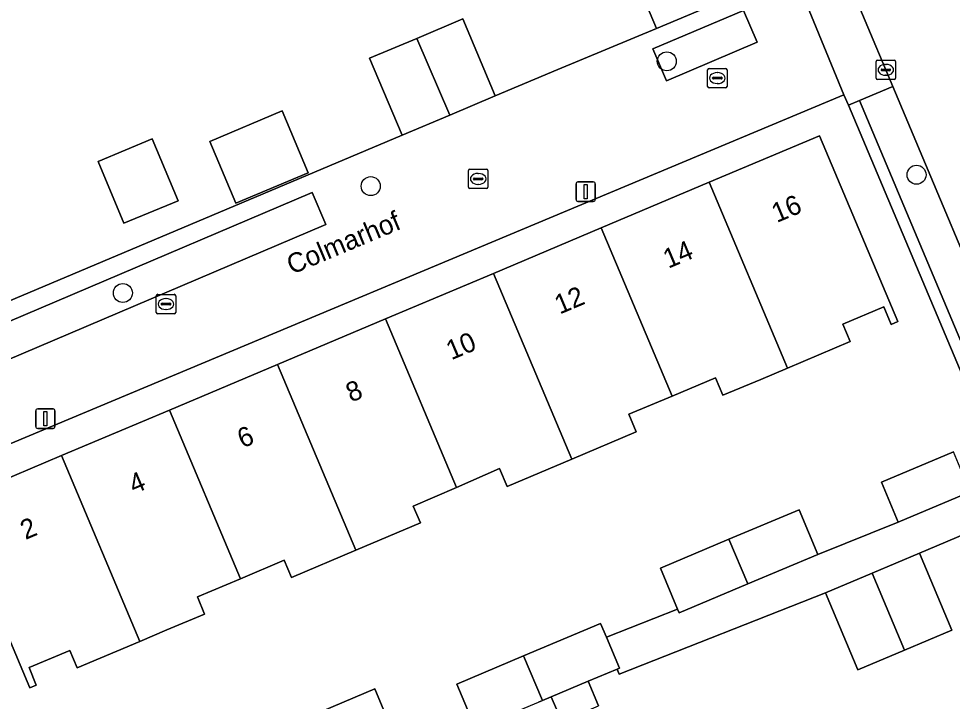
# Model space of a CAD drawing. Extents: x 157767 to 159172, y 387839 to 389425.
# Drawn here: x 158893.48 to 158941.49, y 388152.24 to 388187.33 of the extents above; entities that cross this region are included whole.
import ezdxf

# ---------------------------------------------------------------- set-up
doc = ezdxf.new("R2010")
doc.units = 0
for name, color, linetype in [('IMGEO_Boom', 7, 'Continuous'), ('IMGEO_Erf', 7, 'Continuous'), ('IMGEO_Kolk', 7, 'Continuous'), ('IMGEO_Lichtmast', 7, 'Continuous'), ('IMGEO_Openbare_ruimte_label', 7, 'Continuous'), ('IMGEO_Pand', 7, 'Continuous'), ('IMGEO_Pand_nummerreeks', 7, 'Continuous'), ('IMGEO_Parkeervlak_open', 7, 'Continuous'), ('IMGEO_Rijbaan_lokaal_open', 7, 'Continuous'), ('IMGEO_Voetpad_open', 7, 'Continuous')]:
    doc.layers.add(name, color=color, linetype=linetype)

msp = doc.modelspace()

# ---------------------------------------------------------------- linework, layer by layer
at = {"layer": 'IMGEO_Boom'}
for centre in [(158926.805, 388185.139), (158939.647, 388179.308), (158911.579, 388178.724), (158898.833, 388173.23)]:
    msp.add_circle(centre, 0.489, dxfattribs=at)
at = {"layer": 'IMGEO_Erf'}
for points in [[(158925.02, 388189.81), (158923.137, 388194.275), (158928.69, 388196.617), (158929.416, 388194.895), (158930.023, 388195.151), (158931.193, 388192.376), (158932.437, 388189.427), (158933.336, 388189.68), (158930.878, 388195.512), (158924.499, 388210.646), (158920.544, 388220.031), (158862.104, 388195.493), (158862.893, 388193.639), (158866.747, 388184.586), (158878.046, 388166.529), (158883.494, 388168.825), (158913.189, 388181.338), (158911.519, 388185.296), (158913.943, 388186.318), (158916.311, 388187.317), (158917.981, 388183.359), (158921.197, 388184.715), (158926.277, 388186.829)], [(158903.309, 388181.021), (158907.024, 388182.589), (158908.366, 388179.409), (158904.65, 388177.841)], [(158918.592, 388163.289), (158918.208, 388164.203), (158915.985, 388163.239), (158913.766, 388162.277), (158914.132, 388161.408), (158910.809, 388160.006), (158907.498, 388158.609), (158907.128, 388159.488), (158904.885, 388158.545), (158902.666, 388157.612), (158903.038, 388156.728), (158901.092, 388155.908), (158899.706, 388155.323), (158896.485, 388153.964), (158896.11, 388154.856), (158894.008, 388153.972), (158894.384, 388153.078), (158894.043, 388152.934), (158890.015, 388162.484), (158895.679, 388164.873), (158901.229, 388167.214), (158906.781, 388169.556), (158912.333, 388171.898), (158917.885, 388174.239), (158923.436, 388176.581), (158928.988, 388178.922), (158934.651, 388181.311), (158938.679, 388171.762), (158938.339, 388171.618), (158937.963, 388172.513), (158935.861, 388171.629), (158936.238, 388170.733), (158933.015, 388169.374), (158931.631, 388168.791), (158929.686, 388167.97), (158929.306, 388168.871), (158927.082, 388167.935), (158924.845, 388166.994), (158925.226, 388166.088), (158921.913, 388164.69)], [(158901.669, 388177.971), (158898.892, 388176.812), (158897.564, 388179.993), (158900.341, 388181.153)]]:
    msp.add_lwpolyline(points, close=True, dxfattribs=at)
for points in [[(158944.206, 388163.777), (158936.14, 388182.877), (158935.912, 388183.417), (158887.168, 388163.025)], [(158916.962, 388150.849), (158916.003, 388153.124), (158919.442, 388154.575), (158923.4, 388156.244), (158923.698, 388155.538), (158927.359, 388156.982), (158926.473, 388159.082), (158930.002, 388160.57), (158933.606, 388162.09), (158934.574, 388159.796), (158938.701, 388161.454), (158937.838, 388163.499), (158941.544, 388165.062)], [(158944.945, 388162.027), (158939.792, 388159.853), (158941.459, 388155.901), (158939.023, 388154.874), (158936.627, 388153.863), (158934.96, 388157.814), (158924.354, 388153.631), (158924.248, 388153.901), (158922.761, 388153.274), (158923.297, 388152.001)], [(158907.957, 388151.261), (158911.785, 388152.875), (158912.718, 388150.661)], [(158921.402, 388151.202), (158920.866, 388152.475), (158920.408, 388152.282), (158920.213, 388152.199)]]:
    msp.add_lwpolyline(points, dxfattribs=at)
at = {"layer": 'IMGEO_Kolk'}
for p, q in [((158937.565, 388184.275), (158937.565, 388185.127)), ((158937.64, 388185.201), (158938.492, 388185.201)), ((158938.566, 388185.127), (158938.566, 388184.275)), ((158928.903, 388183.852), (158928.903, 388184.704)), ((158928.978, 388184.778), (158929.83, 388184.778)), ((158929.391, 388184.558), (158929.416, 388184.558)), ((158929.904, 388184.704), (158929.904, 388183.852)), ((158937.824, 388184.695), (158937.824, 388184.707)), ((158938.262, 388184.658), (158937.864, 388184.658)), ((158937.867, 388184.744), (158938.265, 388184.744)), ((158938.053, 388184.981), (158938.078, 388184.981)), ((158938.308, 388184.707), (158938.308, 388184.695)), ((158929.162, 388184.272), (158929.162, 388184.284)), ((158929.6, 388184.235), (158929.202, 388184.235)), ((158929.205, 388184.321), (158929.603, 388184.321)), ((158929.646, 388184.284), (158929.646, 388184.272)), ((158938.492, 388184.201), (158937.64, 388184.201)), ((158938.076, 388184.421), (158938.051, 388184.421)), ((158929.83, 388183.778), (158928.978, 388183.778)), ((158929.414, 388183.998), (158929.389, 388183.998)), ((158916.605, 388178.668), (158916.605, 388179.52)), ((158916.68, 388179.594), (158917.532, 388179.594)), ((158917.093, 388179.374), (158917.118, 388179.374)), ((158917.606, 388179.52), (158917.606, 388178.668)), ((158916.864, 388179.088), (158916.864, 388179.1)), ((158917.302, 388179.051), (158916.904, 388179.051)), ((158916.907, 388179.137), (158917.305, 388179.137)), ((158917.116, 388178.814), (158917.091, 388178.814)), ((158917.348, 388179.1), (158917.348, 388179.088)), ((158917.532, 388178.594), (158916.68, 388178.594)), ((158900.55, 388172.235), (158900.55, 388173.087)), ((158900.625, 388173.161), (158901.477, 388173.161)), ((158901.551, 388173.087), (158901.551, 388172.235)), ((158900.809, 388172.655), (158900.809, 388172.667)), ((158901.247, 388172.618), (158900.849, 388172.618)), ((158900.852, 388172.704), (158901.25, 388172.704)), ((158901.038, 388172.941), (158901.063, 388172.941)), ((158901.293, 388172.667), (158901.293, 388172.655)), ((158901.477, 388172.161), (158900.625, 388172.161)), ((158901.061, 388172.381), (158901.036, 388172.381))]:
    msp.add_line(p, q, dxfattribs=at)
for points in [[(158937.565, 388184.275), (158937.565, 388185.127)], [(158937.64, 388185.201), (158938.492, 388185.201)], [(158938.566, 388185.127), (158938.566, 388184.275)], [(158928.903, 388183.852), (158928.903, 388184.704)], [(158928.978, 388184.778), (158929.83, 388184.778)], [(158929.904, 388184.704), (158929.904, 388183.852)], [(158938.492, 388184.201), (158937.64, 388184.201)], [(158929.83, 388183.778), (158928.978, 388183.778)], [(158916.605, 388178.668), (158916.605, 388179.52)], [(158916.68, 388179.594), (158917.532, 388179.594)], [(158917.606, 388179.52), (158917.606, 388178.668)], [(158917.532, 388178.594), (158916.68, 388178.594)], [(158900.55, 388172.235), (158900.55, 388173.087)], [(158900.625, 388173.161), (158901.477, 388173.161)], [(158901.551, 388173.087), (158901.551, 388172.235)], [(158901.477, 388172.161), (158900.625, 388172.161)]]:
    msp.add_lwpolyline(points, dxfattribs=at)
for centre, radius, start, end in [((158937.642, 388185.125), 0.0765, 91.552, 178.448), ((158937.642, 388185.125), 0.0765, 91.552, 178.448), ((158938.49, 388185.125), 0.0765, 1.552, 88.448), ((158938.49, 388185.125), 0.0765, 1.552, 88.448), ((158928.98, 388184.702), 0.0765, 91.552, 178.448), ((158928.98, 388184.702), 0.0765, 91.552, 178.448), ((158929.828, 388184.702), 0.0765, 1.552, 88.448), ((158929.828, 388184.702), 0.0765, 1.552, 88.448), ((158937.864, 388184.704), 0.0403, 85.8775, 175.7526), ((158937.861, 388184.694), 0.0366, 178.938, 274.7102), ((158938.265, 388184.701), 0.043, 264.8664, 352.4533), ((158938.269, 388184.706), 0.0386, 1.7309, 96.639), ((158929.202, 388184.281), 0.0403, 85.8775, 175.7526), ((158929.199, 388184.271), 0.0366, 178.938, 274.7102), ((158929.603, 388184.278), 0.043, 264.8664, 352.4533), ((158929.607, 388184.283), 0.0386, 1.7309, 96.639), ((158937.642, 388184.277), 0.0765, 181.552, 268.448), ((158937.642, 388184.277), 0.0765, 181.552, 268.448), ((158938.49, 388184.277), 0.0765, 271.552, 358.448), ((158938.49, 388184.277), 0.0765, 271.552, 358.448), ((158928.98, 388183.854), 0.0765, 181.552, 268.448), ((158928.98, 388183.854), 0.0765, 181.552, 268.448), ((158929.828, 388183.854), 0.0765, 271.552, 358.448), ((158929.828, 388183.854), 0.0765, 271.552, 358.448), ((158916.682, 388179.518), 0.0765, 91.552, 178.448), ((158916.682, 388179.518), 0.0765, 91.552, 178.448), ((158917.53, 388179.518), 0.0765, 1.552, 88.448), ((158917.53, 388179.518), 0.0765, 1.552, 88.448), ((158916.904, 388179.097), 0.0403, 85.8775, 175.7526), ((158916.901, 388179.087), 0.0366, 178.938, 274.7102), ((158917.305, 388179.094), 0.043, 264.8664, 352.4533), ((158917.309, 388179.099), 0.0386, 1.7309, 96.639), ((158916.682, 388178.67), 0.0765, 181.552, 268.448), ((158916.682, 388178.67), 0.0765, 181.552, 268.448), ((158917.53, 388178.67), 0.0765, 271.552, 358.448), ((158917.53, 388178.67), 0.0765, 271.552, 358.448), ((158900.627, 388173.085), 0.0765, 91.552, 178.448), ((158900.627, 388173.085), 0.0765, 91.552, 178.448), ((158901.475, 388173.085), 0.0765, 1.552, 88.448), ((158901.475, 388173.085), 0.0765, 1.552, 88.448), ((158900.849, 388172.664), 0.0403, 85.8775, 175.7526), ((158900.846, 388172.654), 0.0366, 178.938, 274.7102), ((158901.25, 388172.661), 0.043, 264.8664, 352.4533), ((158901.254, 388172.666), 0.0386, 1.7309, 96.639), ((158900.627, 388172.237), 0.0765, 181.552, 268.448), ((158900.627, 388172.237), 0.0765, 181.552, 268.448), ((158901.475, 388172.237), 0.0765, 271.552, 358.448), ((158901.475, 388172.237), 0.0765, 271.552, 358.448)]:
    msp.add_arc(centre, radius, start, end, dxfattribs=at)
for centre, major_axis, ratio, start_param, end_param in [((158929.39, 388184.278), (-0.387, 0.002), 0.722429, 4.712389, 7.853982), ((158929.415, 388184.278), (-0.39, 0.002), 0.717154, 1.570796, 4.712389), ((158938.052, 388184.701), (-0.387, 0.002), 0.722429, 4.712389, 7.853982), ((158938.077, 388184.701), (-0.39, 0.002), 0.717154, 1.570796, 4.712389), ((158917.092, 388179.094), (-0.387, 0.002), 0.722429, 4.712389, 7.853982), ((158917.117, 388179.094), (-0.39, 0.002), 0.717154, 1.570796, 4.712389), ((158901.037, 388172.661), (-0.387, 0.002), 0.722429, 4.712389, 7.853982), ((158901.062, 388172.661), (-0.39, 0.002), 0.717154, 1.570796, 4.712389)]:
    msp.add_ellipse(centre, major_axis=major_axis, ratio=ratio, start_param=start_param, end_param=end_param, dxfattribs=at)
at = {"layer": 'IMGEO_Lichtmast'}
for p, q in [((158922.136, 388178.038), (158922.136, 388178.838)), ((158922.136, 388178.838), (158922.136, 388178.038)), ((158922.236, 388178.938), (158923.026, 388178.938)), ((158923.026, 388178.938), (158922.236, 388178.938)), ((158923.126, 388178.838), (158923.126, 388178.038)), ((158923.126, 388178.038), (158923.126, 388178.838)), ((158923.026, 388177.938), (158922.236, 388177.938)), ((158922.236, 388177.938), (158923.026, 388177.938)), ((158894.453, 388167.272), (158895.243, 388167.272)), ((158895.243, 388167.272), (158894.453, 388167.272)), ((158894.353, 388166.372), (158894.353, 388167.172)), ((158894.353, 388167.172), (158894.353, 388166.372)), ((158895.343, 388167.172), (158895.343, 388166.372)), ((158895.343, 388166.372), (158895.343, 388167.172)), ((158895.243, 388166.272), (158894.453, 388166.272)), ((158894.453, 388166.272), (158895.243, 388166.272))]:
    msp.add_line(p, q, dxfattribs=at)
for points in [[(158922.556, 388178.813), (158922.706, 388178.813), (158922.706, 388178.063), (158922.556, 388178.063), (158922.556, 388178.813)], [(158894.773, 388167.147), (158894.923, 388167.147), (158894.923, 388166.397), (158894.773, 388166.397), (158894.773, 388167.147)]]:
    msp.add_lwpolyline(points, dxfattribs=at)
for centre, start, end in [((158922.236, 388178.838), 90, 180), ((158922.236, 388178.838), 90, 180), ((158923.026, 388178.838), 0, 90), ((158923.026, 388178.838), 360, 90), ((158922.236, 388178.038), 180, 270), ((158922.236, 388178.038), 180, 270), ((158923.026, 388178.038), 270, 0), ((158923.026, 388178.038), 270, 0), ((158894.453, 388167.172), 90, 180), ((158894.453, 388167.172), 90, 180), ((158895.243, 388167.172), 0, 90), ((158895.243, 388167.172), 360, 90), ((158894.453, 388166.372), 180, 270), ((158894.453, 388166.372), 180, 270), ((158895.243, 388166.372), 270, 0), ((158895.243, 388166.372), 270, 0)]:
    msp.add_arc(centre, 0.1, start, end, dxfattribs=at)
at = {"layer": 'IMGEO_Pand'}
for points in [[(158931.193, 388192.376), (158925.02, 388189.81), (158926.277, 388186.829), (158932.437, 388189.427)], [(158913.943, 388186.318), (158915.647, 388182.375), (158917.981, 388183.359), (158916.311, 388187.317)], [(158913.943, 388186.318), (158911.519, 388185.296), (158913.189, 388181.338), (158915.647, 388182.375)], [(158903.309, 388181.021), (158904.65, 388177.841), (158908.366, 388179.409), (158907.024, 388182.589)], [(158928.988, 388178.922), (158933.015, 388169.374), (158936.238, 388170.733), (158935.861, 388171.629), (158937.963, 388172.513), (158938.339, 388171.618), (158938.679, 388171.762), (158934.651, 388181.311)], [(158897.564, 388179.993), (158898.892, 388176.812), (158901.669, 388177.971), (158900.341, 388181.153)], [(158927.082, 388167.935), (158929.306, 388168.871), (158929.686, 388167.97), (158931.631, 388168.791), (158933.015, 388169.374), (158928.988, 388178.922), (158923.436, 388176.581)], [(158927.082, 388167.935), (158923.436, 388176.581), (158917.885, 388174.239), (158921.913, 388164.69), (158925.226, 388166.088), (158924.845, 388166.994)], [(158912.333, 388171.898), (158915.985, 388163.239), (158918.208, 388164.203), (158918.592, 388163.289), (158921.913, 388164.69), (158917.885, 388174.239)], [(158912.333, 388171.898), (158906.781, 388169.556), (158910.809, 388160.006), (158914.132, 388161.408), (158913.766, 388162.277), (158915.985, 388163.239)], [(158901.229, 388167.214), (158904.885, 388158.545), (158907.128, 388159.488), (158907.498, 388158.609), (158910.809, 388160.006), (158906.781, 388169.556)], [(158901.229, 388167.214), (158895.679, 388164.873), (158899.706, 388155.323), (158901.092, 388155.908), (158903.038, 388156.728), (158902.666, 388157.612), (158904.885, 388158.545)], [(158899.706, 388155.323), (158895.679, 388164.873), (158890.015, 388162.484), (158894.043, 388152.934), (158894.384, 388153.078), (158894.008, 388153.972), (158896.11, 388154.856), (158896.485, 388153.964)], [(158938.701, 388161.454), (158942.406, 388163.017), (158941.544, 388165.062), (158937.838, 388163.499)], [(158930.002, 388160.57), (158930.97, 388158.276), (158934.574, 388159.796), (158933.606, 388162.09)], [(158930.002, 388160.57), (158926.473, 388159.082), (158927.359, 388156.982), (158927.441, 388156.788), (158930.97, 388158.276)], [(158937.357, 388158.826), (158939.023, 388154.874), (158941.459, 388155.901), (158939.792, 388159.853)], [(158937.357, 388158.826), (158934.96, 388157.814), (158936.627, 388153.863), (158939.023, 388154.874)], [(158923.698, 388155.538), (158923.4, 388156.244), (158919.442, 388154.575), (158920.408, 388152.282), (158920.866, 388152.475), (158922.761, 388153.274), (158924.248, 388153.901), (158924.367, 388153.951)], [(158919.442, 388154.575), (158916.003, 388153.124), (158916.962, 388150.849), (158920.213, 388152.199), (158920.408, 388152.282)], [(158907.957, 388151.261), (158908.891, 388149.047), (158912.718, 388150.661), (158911.785, 388152.875)], [(158922.761, 388153.274), (158920.866, 388152.475), (158921.402, 388151.202), (158923.297, 388152.001)]]:
    msp.add_lwpolyline(points, close=True, dxfattribs=at)
at = {"layer": 'IMGEO_Parkeervlak_open'}
for points in [[(158926.788, 388184.139), (158931.443, 388186.121), (158930.747, 388187.759), (158926.091, 388185.778)], [(158945.86, 388166.188), (158944.504, 388169.384), (158938.422, 388183.849), (158936.708, 388183.121), (158944.146, 388165.46)], [(158884.607, 388166.263), (158909.272, 388176.746), (158908.57, 388178.403), (158883.896, 388167.906), (158884.461, 388166.613)]]:
    msp.add_lwpolyline(points, close=True, dxfattribs=at)
at = {"layer": 'IMGEO_Rijbaan_lokaal_open'}
for points in [[(158962.362, 388140.54), (158957.53, 388151.375), (158955.538, 388156.061), (158946.155, 388178.139), (158944.877, 388181.147), (158935.987, 388202.537), (158927.632, 388222.6), (158925.58, 388227.526), (158919.009, 388230.287), (158922.802, 388220.954), (158932.194, 388198.662), (158938.422, 388183.849), (158944.504, 388169.384), (158945.86, 388166.188), (158947.397, 388162.567), (158950.876, 388154.368), (158956.265, 388141.421), (158956.858, 388139.996)], [(158932.437, 388189.427), (158926.277, 388186.829), (158921.197, 388184.715), (158917.981, 388183.359), (158915.647, 388182.375), (158913.189, 388181.338), (158883.494, 388168.825), (158878.046, 388166.529), (158866.747, 388184.586), (158862.893, 388193.639)], [(158863.651, 388189.495), (158865.858, 388184.316), (158877.965, 388164.8), (158882.956, 388166.846), (158883.272, 388166.106), (158884.461, 388166.613), (158883.896, 388167.906), (158908.57, 388178.403), (158909.272, 388176.746), (158884.607, 388166.263), (158886.139, 388162.594), (158887.168, 388163.025), (158935.912, 388183.417), (158933.336, 388189.68)]]:
    msp.add_lwpolyline(points, dxfattribs=at)
msp.add_lwpolyline([(158926.091, 388185.778), (158930.747, 388187.759), (158931.443, 388186.121), (158926.788, 388184.139)], close=True, dxfattribs=at)
at = {"layer": 'IMGEO_Voetpad_open'}
for points in [[(158932.194, 388198.662), (158930.542, 388197.965), (158921.081, 388220.418), (158920.544, 388220.031), (158924.499, 388210.646), (158930.878, 388195.512), (158933.336, 388189.68), (158935.912, 388183.417), (158936.14, 388182.877), (158936.708, 388183.121), (158938.422, 388183.849)], [(158937.357, 388158.826), (158939.792, 388159.853), (158944.945, 388162.027), (158944.206, 388163.777), (158942.406, 388163.017), (158938.701, 388161.454), (158934.574, 388159.796), (158930.97, 388158.276), (158927.441, 388156.788), (158927.359, 388156.982), (158923.698, 388155.538), (158924.367, 388153.951), (158924.248, 388153.901), (158924.354, 388153.631), (158934.96, 388157.814)]]:
    msp.add_lwpolyline(points, close=True, dxfattribs=at)
msp.add_lwpolyline([(158945.682, 388161.839), (158947.397, 388162.567), (158945.86, 388166.188), (158944.146, 388165.46), (158936.708, 388183.121), (158936.14, 388182.877), (158944.206, 388163.777), (158944.945, 388162.027), (158949.973, 388150.121), (158950.122, 388150.184), (158951.749, 388146.326), (158951.601, 388146.264), (158951.643, 388146.165), (158954.93, 388138.382)], dxfattribs=at)

# ---------------------------------------------------------------- texts
at = {"layer": 'IMGEO_Openbare_ruimte_label'}
msp.add_text('Colmarhof', height=1, rotation=22.6948, dxfattribs=at).set_placement((158907.522, 388174.167))
at = {"layer": 'IMGEO_Pand_nummerreeks'}
for s, p in [('16', (158932.459, 388176.826)), ('14', (158926.88, 388174.473)), ('12', (158921.297, 388172.119)), ('10', (158915.723, 388169.768)), ('8', (158910.568, 388167.593)), ('6', (158904.985, 388165.238)), ('4', (158899.405, 388162.885)), ('2', (158893.824, 388160.531))]:
    msp.add_text(s, height=1, rotation=22.8695, dxfattribs=at).set_placement(p)

doc.saveas('drawing.dxf')
